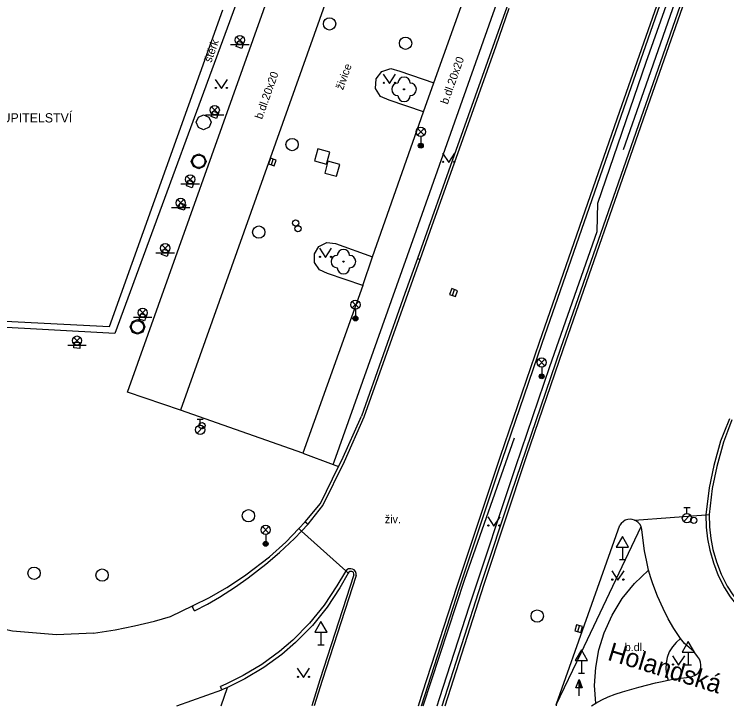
# Model space of a CAD drawing. Extents: x -598932 to -598196, y -1162207 to -1161504.
# Drawn here: x -598659.5 to -598601.7, y -1162207 to -1162150.8 of the extents above; entities that cross this region are included whole.
import ezdxf

# ---------------------------------------------------------------- set-up
doc = ezdxf.new("R2010")
doc.units = 0
for name, color, linetype in [('Level 22', 7, 'Continuous'), ('Level 25', 7, 'Continuous'), ('Level 26', 7, 'Continuous'), ('Level 27', 7, 'Continuous'), ('Level 28', 7, 'Continuous'), ('Level 33', 7, 'Continuous'), ('Level 34', 7, 'Continuous'), ('Level 36', 7, 'Continuous'), ('specificka linie pasportu komunikaci', 7, 'Continuous'), ('TM - budovy zdene_ betonove - VP', 7, 'Continuous'), ('TM - chodniky - VP', 7, 'Continuous'), ('TM - dolni hrana svahu', 7, 'Continuous'), ('TM - komunikace - VP', 7, 'Continuous'), ('TM - plot dreveny_ kovovy - VP', 7, 'Continuous'), ('TM - popis objektu', 7, 'Continuous'), ('TM - popis povrchu', 7, 'Continuous'), ('TM - rozhrani ploch obecne - VP', 7, 'Continuous'), ('TM - svodidlo jednostranne - VP', 7, 'Continuous'), ('ulice', 7, 'Continuous')]:
    doc.layers.add(name, color=color, linetype=linetype)

msp = doc.modelspace()

# ---------------------------------------------------------------- linework, layer by layer
at = {"layer": 'Level 22'}
for centre in [(-598627.88, -1162156.88), (-598632.8, -1162170.88)]:
    msp.add_circle(centre, 0.05, dxfattribs=at)
for centre, start, end in [((-598627.88, -1162156.38), 0, 180), ((-598628.38, -1162156.88), 90, 270), ((-598627.38, -1162156.88), 270, 90), ((-598627.88, -1162157.38), 180, 0), ((-598632.8, -1162170.38), 0, 180), ((-598633.3, -1162170.88), 90, 270), ((-598632.3, -1162170.88), 270, 90), ((-598632.8, -1162171.38), 180, 0)]:
    msp.add_arc(centre, 0.5, start, end, dxfattribs=at)
at = {"layer": 'Level 25'}
for p, q in [((-598613.912, -1162205.508), (-598613.66, -1162204.834)), ((-598613.66, -1162205.508), (-598613.912, -1162205.508)), ((-598613.66, -1162206.16), (-598613.66, -1162205.51))]:
    msp.add_line(p, q, dxfattribs=at)
for points in [[(-598613.41, -1162205.51), (-598613.66, -1162205.51), (-598613.66, -1162204.834), (-598613.66, -1162204.834)], [(-598613.467, -1162205.47), (-598613.62, -1162205.47), (-598613.62, -1162205.057)], [(-598613.525, -1162205.43), (-598613.58, -1162205.43), (-598613.58, -1162205.281)]]:
    msp.add_lwpolyline(points, close=True, dxfattribs=at)
at = {"layer": 'Level 26'}
for points in [[(-598634.179, -1162162.954), (-598633.916, -1162161.989), (-598634.881, -1162161.726), (-598635.144, -1162162.691)], [(-598633.359, -1162163.944), (-598633.096, -1162162.979), (-598634.061, -1162162.716), (-598634.324, -1162163.681)]]:
    msp.add_lwpolyline(points, close=True, dxfattribs=at)
at = {"layer": 'Level 27'}
for p, q in [((-598638.66, -1162163.017), (-598638.5, -1162162.543)), ((-598623.946, -1162173.625), (-598623.774, -1162173.155)), ((-598613.76, -1162200.94), (-598613.62, -1162200.46))]:
    msp.add_line(p, q, dxfattribs=at)
for points in [[(-598638.424, -1162163.097), (-598638.263, -1162162.624), (-598638.736, -1162162.463), (-598638.897, -1162162.936)], [(-598623.712, -1162173.711), (-598623.539, -1162173.242), (-598624.008, -1162173.069), (-598624.181, -1162173.538)], [(-598613.52, -1162201.01), (-598613.38, -1162200.53), (-598613.86, -1162200.39), (-598614, -1162200.87)]]:
    msp.add_lwpolyline(points, close=True, dxfattribs=at)
for centre in [(-598633.93, -1162151.56), (-598627.76, -1162153.14), (-598636.97, -1162161.37), (-598644.56, -1162162.73), (-598639.68, -1162168.48), (-598649.53, -1162176.18), (-598640.52, -1162191.52), (-598657.94, -1162196.19), (-598652.41, -1162196.35), (-598617.06, -1162199.67)]:
    msp.add_circle(centre, 0.5, dxfattribs=at)
at = {"layer": 'Level 28'}
for p, q in [((-598644.69, -1162183.665), (-598644.19, -1162183.665)), ((-598644.44, -1162184.165), (-598644.44, -1162183.665)), ((-598644.698, -1162184.812), (-598644.168, -1162184.282)), ((-598605.15, -1162190.845), (-598604.65, -1162190.845)), ((-598604.9, -1162191.345), (-598604.9, -1162190.845)), ((-598605.158, -1162191.992), (-598604.628, -1162191.462))]:
    msp.add_line(p, q, dxfattribs=at)
for centre, radius in [((-598636.69, -1162167.74), 0.25), ((-598636.5, -1162168.21), 0.25), ((-598644.29, -1162184.2), 0.25), ((-598644.44, -1162184.54), 0.375), ((-598604.9, -1162191.72), 0.375), ((-598604.34, -1162191.89), 0.25)]:
    msp.add_circle(centre, radius, dxfattribs=at)
at = {"layer": 'Level 33'}
for p, q in [((-598641.485, -1162153.14), (-598640.955, -1162152.61)), ((-598641.485, -1162152.61), (-598640.955, -1162153.14)), ((-598641.97, -1162153.25), (-598640.47, -1162153.25)), ((-598643.525, -1162158.83), (-598642.995, -1162158.3)), ((-598643.525, -1162158.3), (-598642.995, -1162158.83)), ((-598644.01, -1162158.94), (-598642.51, -1162158.94)), ((-598626.785, -1162160.6), (-598626.255, -1162160.07)), ((-598626.785, -1162160.07), (-598626.255, -1162160.6)), ((-598626.52, -1162160.71), (-598626.52, -1162161.46)), ((-598645.515, -1162164.46), (-598644.985, -1162163.93)), ((-598645.515, -1162163.93), (-598644.985, -1162164.46)), ((-598646, -1162164.57), (-598644.5, -1162164.57)), ((-598646.295, -1162166.37), (-598645.765, -1162165.84)), ((-598646.295, -1162165.84), (-598645.765, -1162166.37)), ((-598646.78, -1162166.48), (-598645.28, -1162166.48)), ((-598647.545, -1162170.05), (-598647.015, -1162169.52)), ((-598647.545, -1162169.52), (-598647.015, -1162170.05)), ((-598648.03, -1162170.16), (-598646.53, -1162170.16)), ((-598632.095, -1162174.64), (-598631.565, -1162174.11)), ((-598632.095, -1162174.11), (-598631.565, -1162174.64)), ((-598649.375, -1162175.29), (-598648.845, -1162174.76)), ((-598649.375, -1162174.76), (-598648.845, -1162175.29)), ((-598631.83, -1162174.75), (-598631.83, -1162175.5)), ((-598649.86, -1162175.4), (-598648.36, -1162175.4)), ((-598654.715, -1162177.56), (-598654.185, -1162177.03)), ((-598654.715, -1162177.03), (-598654.185, -1162177.56)), ((-598655.2, -1162177.67), (-598653.7, -1162177.67)), ((-598616.965, -1162179.34), (-598616.435, -1162178.81)), ((-598616.965, -1162178.81), (-598616.435, -1162179.34)), ((-598616.7, -1162179.45), (-598616.7, -1162180.2)), ((-598639.385, -1162192.94), (-598638.855, -1162192.41)), ((-598639.385, -1162192.41), (-598638.855, -1162192.94)), ((-598639.12, -1162193.05), (-598639.12, -1162193.8))]:
    msp.add_line(p, q, dxfattribs=at)
for centre, radius in [((-598641.22, -1162152.875), 0.375), ((-598643.26, -1162158.565), 0.375), ((-598626.52, -1162160.335), 0.375), ((-598626.52, -1162161.46), 0.2), ((-598626.52, -1162161.46), 0.145), ((-598626.52, -1162161.46), 0.0876), ((-598645.25, -1162164.195), 0.375), ((-598646.03, -1162166.105), 0.375), ((-598647.28, -1162169.785), 0.375), ((-598631.83, -1162174.375), 0.375), ((-598649.11, -1162175.025), 0.375), ((-598631.83, -1162175.5), 0.2), ((-598631.83, -1162175.5), 0.145), ((-598631.83, -1162175.5), 0.0876), ((-598654.45, -1162177.295), 0.375), ((-598616.7, -1162179.075), 0.375), ((-598616.7, -1162180.2), 0.2), ((-598616.7, -1162180.2), 0.145), ((-598616.7, -1162180.2), 0.0876), ((-598639.12, -1162192.675), 0.375), ((-598639.12, -1162193.8), 0.2), ((-598639.12, -1162193.8), 0.145), ((-598639.12, -1162193.8), 0.0876)]:
    msp.add_circle(centre, radius, dxfattribs=at)
at = {"layer": 'Level 34'}
for p, q in [((-598610.14, -1162194.072), (-598610.14, -1162195.09)), ((-598610.39, -1162195.09), (-598609.89, -1162195.09)), ((-598634.63, -1162200.982), (-598634.63, -1162202)), ((-598634.88, -1162202), (-598634.38, -1162202)), ((-598604.79, -1162202.612), (-598604.79, -1162203.63)), ((-598613.47, -1162203.282), (-598613.47, -1162204.3)), ((-598605.04, -1162203.63), (-598604.54, -1162203.63)), ((-598613.72, -1162204.3), (-598613.22, -1162204.3))]:
    msp.add_line(p, q, dxfattribs=at)
for points in [[(-598610.64, -1162194.072), (-598609.64, -1162194.072), (-598610.14, -1162193.206)], [(-598635.13, -1162200.982), (-598634.13, -1162200.982), (-598634.63, -1162200.116)], [(-598605.29, -1162202.612), (-598604.29, -1162202.612), (-598604.79, -1162201.746)], [(-598613.97, -1162203.282), (-598612.97, -1162203.282), (-598613.47, -1162202.416)]]:
    msp.add_lwpolyline(points, close=True, dxfattribs=at)
at = {"layer": 'Level 36'}
for points in [[(-598629.57, -1162155.65), (-598629.07, -1162156.4), (-598628.57, -1162155.65)], [(-598643.22, -1162156.07), (-598642.72, -1162156.82), (-598642.22, -1162156.07)], [(-598624.75, -1162162.07), (-598624.25, -1162162.82), (-598623.75, -1162162.07)], [(-598634.76, -1162169.79), (-598634.26, -1162170.54), (-598633.76, -1162169.79)], [(-598621.08, -1162191.62), (-598620.58, -1162192.37), (-598620.08, -1162191.62)], [(-598611.01, -1162196.01), (-598610.51, -1162196.76), (-598610.01, -1162196.01)], [(-598606.08, -1162202.91), (-598605.58, -1162203.66), (-598605.08, -1162202.91)], [(-598636.55, -1162203.91), (-598636.05, -1162204.66), (-598635.55, -1162203.91)]]:
    msp.add_lwpolyline(points, dxfattribs=at)
for centre in [(-598629.52, -1162156.35), (-598628.621, -1162156.35), (-598643.17, -1162156.77), (-598642.271, -1162156.77), (-598624.7, -1162162.77), (-598623.801, -1162162.77), (-598634.71, -1162170.49), (-598633.811, -1162170.49), (-598621.03, -1162192.32), (-598620.131, -1162192.32), (-598610.96, -1162196.71), (-598610.061, -1162196.71), (-598606.03, -1162203.61), (-598605.131, -1162203.61), (-598636.5, -1162204.61), (-598635.601, -1162204.61)]:
    msp.add_circle(centre, 0.05, dxfattribs=at)
at = {"layer": 'specificka linie pasportu komunikaci'}
for points in [[(-598626.789, -1162170.612), (-598626.582, -1162170.696)], [(-598633.63, -1162187.36), (-598633.192, -1162187.52)], [(-598609.15, -1162191.87), (-598603.359, -1162191.448), (-598603.299, -1162191.444), (-598603.1, -1162191.43)], [(-598632.42, -1162196.19), (-598632.599, -1162196.006), (-598632.604, -1162196.001), (-598636.207, -1162192.766), (-598636.42, -1162192.553)], [(-598615.51, -1162206.885), (-598613.493, -1162202.666), (-598608.62, -1162192.41)], [(-598644.91, -1162199.26), (-598645.059, -1162198.949), (-598645, -1162198.802)], [(-598642.67, -1162205.66), (-598642.79, -1162205.39)]]:
    msp.add_lwpolyline(points, dxfattribs=at)
at = {"layer": 'TM - budovy zdene_ betonove - VP'}
for points in [[(-598651.82, -1162176.16), (-598642.61, -1162150.43)], [(-598676.21, -1162174.89), (-598651.82, -1162176.16)]]:
    msp.add_lwpolyline(points, dxfattribs=at)
at = {"layer": 'TM - chodniky - VP'}
for points in [[(-598641.37, -1162152.96), (-598640.92, -1162153.1), (-598641.07, -1162153.55), (-598641.51, -1162153.4), (-598641.37, -1162152.96)], [(-598626.3, -1162158.7), (-598625.45, -1162156.35)], [(-598643.41, -1162158.65), (-598642.96, -1162158.79), (-598643.11, -1162159.24), (-598643.56, -1162159.09), (-598643.41, -1162158.65)], [(-598645.41, -1162164.27), (-598644.96, -1162164.42), (-598645.1, -1162164.87), (-598645.55, -1162164.72), (-598645.41, -1162164.27)], [(-598645.61, -1162166.26), (-598645.75, -1162166.71), (-598646.2, -1162166.56), (-598646.06, -1162166.11), (-598645.61, -1162166.26)], [(-598647.43, -1162169.86), (-598646.98, -1162170.01), (-598647.13, -1162170.46), (-598647.57, -1162170.31), (-598647.43, -1162169.86)], [(-598631.22, -1162172.82), (-598630.43, -1162170.49)], [(-598649.41, -1162175.55), (-598649.26, -1162175.1), (-598648.81, -1162175.25), (-598648.96, -1162175.69), (-598649.41, -1162175.55)], [(-598654.7, -1162177.89), (-598654.67, -1162177.42), (-598654.2, -1162177.46), (-598654.23, -1162177.93), (-598654.7, -1162177.89)]]:
    msp.add_lwpolyline(points, dxfattribs=at)
at = {"layer": 'TM - dolni hrana svahu'}
msp.add_lwpolyline([(-598642.723, -1162206.96), (-598642.23, -1162205.47)], dxfattribs=at)
at = {"layer": 'TM - komunikace - VP'}
for points in [[(-598616.67, -1162177.49), (-598609.8, -1162157.81), (-598604.34, -1162142.13)], [(-598624.794, -1162206.96), (-598621.59, -1162196.99), (-598619.16, -1162189.65), (-598615.15, -1162177.92), (-598608.61, -1162159.2), (-598602.85, -1162142.65)], [(-598625.45, -1162156.35), (-598621.25, -1162144.6)], [(-598646.04, -1162182.94), (-598650.34, -1162181.47), (-598638.45, -1162148.1)], [(-598619.53, -1162150.2), (-598623.67, -1162161.84), (-598626.789, -1162170.612), (-598627.81, -1162173.48)], [(-598626.3, -1162158.7), (-598629.08, -1162157.75), (-598629.78, -1162157.45), (-598630.19, -1162156.8), (-598630.15, -1162156.03), (-598629.69, -1162155.43), (-598628.96, -1162155.19), (-598628.23, -1162155.4), (-598625.45, -1162156.35)], [(-598630.43, -1162170.49), (-598626.3, -1162158.7)], [(-598631.22, -1162172.82), (-598634.11, -1162171.84), (-598634.76, -1162171.55), (-598635.15, -1162170.95), (-598635.16, -1162170.24), (-598634.79, -1162169.64), (-598634.15, -1162169.32), (-598633.45, -1162169.4), (-598630.43, -1162170.49)], [(-598631.22, -1162172.82), (-598636.1, -1162186.44)], [(-598627.81, -1162173.48), (-598631.34, -1162183.42)], [(-598626.462, -1162206.96), (-598626.2, -1162206.13), (-598623.37, -1162197.39), (-598620.26, -1162188.03), (-598616.67, -1162177.49)], [(-598636.1, -1162186.44), (-598646.04, -1162182.94)], [(-598635.9, -1162192.01), (-598634.68, -1162190.53), (-598633.192, -1162187.52), (-598632.94, -1162187.01), (-598631.34, -1162183.42)], [(-598601.26, -1162183.73), (-598601.604, -1162184.68), (-598601.92, -1162185.55), (-598602.48, -1162187.51), (-598602.84, -1162189.3), (-598603.1, -1162191.43), (-598603.07, -1162192.43), (-598602.97, -1162193.37), (-598602.79, -1162194.26), (-598602.5, -1162195.26), (-598602.12, -1162196.27), (-598601.63, -1162197.24), (-598601.18, -1162197.96), (-598600.66, -1162198.62), (-598600.28, -1162199.02), (-598599.76, -1162199.52), (-598599.17, -1162200.05), (-598598.07, -1162200.94), (-598597.27, -1162201.53), (-598596.25, -1162202.19), (-598595.66, -1162202.48), (-598595.1, -1162202.76), (-598594.46, -1162202.98), (-598593.87, -1162203.12)], [(-598643.69, -1162198.16), (-598642.28, -1162197.36), (-598640.92, -1162196.46), (-598640.72, -1162196.32), (-598638.8, -1162194.85), (-598637.48, -1162193.66), (-598636.42, -1162192.553), (-598635.9, -1162192.01)], [(-598608.02, -1162195.95), (-598608.17, -1162195.28), (-598608.34, -1162194.37), (-598608.46, -1162193.54), (-598608.56, -1162192.63), (-598608.62, -1162192.41), (-598608.72, -1162192.22), (-598608.86, -1162192.06), (-598608.99, -1162191.96), (-598609.15, -1162191.87), (-598609.34, -1162191.82), (-598609.52, -1162191.81), (-598609.71, -1162191.83), (-598609.91, -1162191.89), (-598610.06, -1162191.98), (-598610.24, -1162192.14), (-598610.35, -1162192.3)], [(-598615.5, -1162206.8), (-598610.35, -1162192.3)], [(-598631.95, -1162196.33), (-598631.95, -1162196.23), (-598631.99, -1162196.14), (-598632.05, -1162196.09), (-598632.12, -1162196.05), (-598632.21, -1162196.04), (-598632.29, -1162196.06), (-598632.36, -1162196.11), (-598632.42, -1162196.19), (-598633.09, -1162197.38), (-598634.13, -1162198.96), (-598635.33, -1162200.43), (-598636.71, -1162201.83), (-598637.82, -1162202.79), (-598639.28, -1162203.85), (-598640.81, -1162204.77), (-598642.23, -1162205.47)], [(-598605.41, -1162201.51), (-598605.58, -1162201.26), (-598605.96, -1162200.69), (-598606.42, -1162199.89), (-598606.84, -1162199.06), (-598607.28, -1162198.07), (-598607.68, -1162197.05), (-598607.84, -1162196.57), (-598608.02, -1162195.95)], [(-598631.95, -1162196.33), (-598634.72, -1162204.86), (-598635.376, -1162206.96)], [(-598653.12, -1162201.05), (-598651.354, -1162200.801), (-598649.781, -1162200.476), (-598648.162, -1162200.093), (-598646.85, -1162199.71), (-598645, -1162198.802), (-598643.69, -1162198.16)], [(-598653.12, -1162201.05), (-598656.12, -1162201.19), (-598659.69, -1162200.91), (-598662.13, -1162200.38), (-598673.19, -1162198.97)], [(-598606.42, -1162204.87), (-598605.91, -1162204.78), (-598605.4, -1162204.72), (-598604.94, -1162204.67), (-598604.48, -1162204.58), (-598604.22, -1162204.48), (-598603.99, -1162204.3), (-598603.85, -1162204.09), (-598603.77, -1162203.85), (-598603.76, -1162203.64), (-598603.8, -1162203.43), (-598603.89, -1162203.18), (-598604.03, -1162202.95), (-598604.35, -1162202.56), (-598604.73, -1162202.22), (-598605.1, -1162201.89), (-598605.41, -1162201.51)], [(-598612.31, -1162206.76), (-598611.81, -1162206.49), (-598611.31, -1162206.24), (-598610.73, -1162206.01), (-598610.13, -1162205.82), (-598608.8, -1162205.45), (-598607.46, -1162205.11), (-598607.05, -1162205.01), (-598606.42, -1162204.87)], [(-598642.23, -1162205.47), (-598642.67, -1162205.66)], [(-598646.338, -1162206.96), (-598642.67, -1162205.66)], [(-598615.5, -1162206.8), (-598615.51, -1162206.885), (-598615.519, -1162206.96)], [(-598612.644, -1162206.96), (-598612.31, -1162206.76)]]:
    msp.add_lwpolyline(points, dxfattribs=at)
at = {"layer": 'TM - plot dreveny_ kovovy - VP'}
msp.add_lwpolyline([(-598625.185, -1162206.96), (-598625, -1162206.36), (-598622.57, -1162198.85), (-598618.79, -1162187.52), (-598616.03, -1162179.39), (-598612.19, -1162168.43), (-598612.14, -1162166.13), (-598608.2, -1162154.66), (-598604.51, -1162144.2), (-598603.87, -1162142.29)], dxfattribs=at)
at = {"layer": 'TM - rozhrani ploch obecne - VP'}
for points in [[(-598626.703, -1162206.96), (-598626.35, -1162205.84), (-598623.58, -1162197.32), (-598620.04, -1162186.69), (-598616.88, -1162177.43), (-598610.34, -1162158.65), (-598603.78, -1162139.88)], [(-598624.542, -1162206.96), (-598621.37, -1162197.08), (-598617.92, -1162186.71), (-598614.95, -1162178.01), (-598608.42, -1162159.28), (-598601.88, -1162140.55)], [(-598638.85, -1162147.82), (-598640.51, -1162147.18), (-598651.38, -1162176.73), (-598682.27, -1162175)], [(-598634.19, -1162149.58), (-598646.04, -1162182.94)], [(-598636.1, -1162186.44), (-598633.63, -1162187.36), (-598633.56, -1162187.15), (-598626.86, -1162168.31), (-598620.33, -1162149.89)], [(-598620.4, -1162153.35), (-598619.35, -1162150.29)], [(-598635.67, -1162192.21), (-598634.49, -1162190.68), (-598632.73, -1162187.12), (-598631.12, -1162183.48), (-598626.582, -1162170.696), (-598625.77, -1162168.41), (-598620.4, -1162153.35)], [(-598644.16, -1162158.96), (-598643.73, -1162159.14), (-598643.56, -1162159.56), (-598643.71, -1162159.95), (-598644.16, -1162160.16), (-598644.58, -1162159.99), (-598644.76, -1162159.56), (-598644.58, -1162159.13), (-598644.16, -1162158.96)], [(-598644.56, -1162162.13), (-598644.14, -1162162.3), (-598643.96, -1162162.73), (-598644.14, -1162163.16), (-598644.56, -1162163.33), (-598644.98, -1162163.16), (-598645.16, -1162162.73), (-598644.95, -1162162.27), (-598644.56, -1162162.13)], [(-598649.53, -1162175.58), (-598649.09, -1162175.78), (-598648.93, -1162176.18), (-598649.1, -1162176.6), (-598649.53, -1162176.78), (-598649.93, -1162176.63), (-598650.13, -1162176.18), (-598649.94, -1162175.75), (-598649.53, -1162175.58)], [(-598601.45, -1162183.65), (-598601.902, -1162184.793), (-598602.17, -1162185.47), (-598602.72, -1162187.45), (-598603.09, -1162189.25), (-598603.359, -1162191.448), (-598603.33, -1162192.45), (-598603.22, -1162193.41), (-598603.04, -1162194.33), (-598602.74, -1162195.34), (-598602.35, -1162196.38), (-598601.85, -1162197.37), (-598601.39, -1162198.1), (-598600.85, -1162198.79), (-598600.46, -1162199.2), (-598599.93, -1162199.71), (-598599.34, -1162200.24), (-598598.23, -1162201.15), (-598597.41, -1162201.74), (-598596.38, -1162202.41), (-598595.77, -1162202.71), (-598595.2, -1162203), (-598594.54, -1162203.22), (-598593.93, -1162203.37)], [(-598635.9, -1162192.01), (-598635.67, -1162192.21)], [(-598644.91, -1162199.26), (-598643.85, -1162198.7), (-598642.87, -1162198.13), (-598641.58, -1162197.31), (-598640.53, -1162196.57), (-598639.11, -1162195.46), (-598638, -1162194.5), (-598636.79, -1162193.37), (-598636.207, -1162192.766), (-598635.67, -1162192.21)], [(-598631.76, -1162196.39), (-598631.76, -1162196.21), (-598631.82, -1162196.06), (-598631.94, -1162195.93), (-598632.06, -1162195.86), (-598632.21, -1162195.83), (-598632.38, -1162195.85), (-598632.53, -1162195.93), (-598632.64, -1162196.05), (-598633.33, -1162197.23), (-598634.37, -1162198.78), (-598635.55, -1162200.24), (-598636.91, -1162201.62), (-598638, -1162202.56), (-598639.44, -1162203.61), (-598640.95, -1162204.51), (-598642.35, -1162205.21), (-598642.79, -1162205.39)], [(-598612.31, -1162206.76), (-598612.4, -1162205.31), (-598612.31, -1162203.85), (-598612.06, -1162202.42), (-598611.63, -1162201.04), (-598610.98, -1162199.6), (-598610.15, -1162198.26), (-598609.16, -1162197.03), (-598608.02, -1162195.95)], [(-598631.76, -1162196.39), (-598634.53, -1162204.92), (-598635.168, -1162206.96)], [(-598605.41, -1162201.51), (-598605.77, -1162201.82), (-598606.08, -1162202.18), (-598606.33, -1162202.59), (-598606.5, -1162203.04), (-598606.59, -1162203.5), (-598606.61, -1162203.96), (-598606.55, -1162204.42), (-598606.42, -1162204.87)]]:
    msp.add_lwpolyline(points, dxfattribs=at)
at = {"layer": 'TM - svodidlo jednostranne - VP'}
for points in [[(-598603.33, -1162142.48), (-598604.31, -1162145.28), (-598608.44, -1162157.08), (-598610.08, -1162161.8)], [(-598626.334, -1162206.96), (-598622.95, -1162196.68), (-598618.9, -1162185.19)]]:
    msp.add_lwpolyline(points, dxfattribs=at)

# ---------------------------------------------------------------- texts
at = {"layer": 'TM - popis objektu'}
msp.add_text('STÁTNÍ ZASTUPITELSTVÍ', height=0.75, dxfattribs=at).set_placement((-598666.98, -1162159.57))
at = {"layer": 'TM - popis povrchu'}
for s, p in [('štěrk', (-598643.54, -1162154.75)), ('b.dl.20x20', (-598624.33, -1162158.15)), ('živice', (-598632.84, -1162156.98)), ('b.dl.20x20', (-598639.41, -1162159.36))]:
    msp.add_text(s, height=0.65, rotation=70.44, dxfattribs=at).set_placement(p)
for s, p in [('živ.', (-598629.44, -1162192.13)), ('b.dl.', (-598609.95, -1162202.52))]:
    msp.add_text(s, height=0.65, dxfattribs=at).set_placement(p)
at = {"layer": 'ulice'}
msp.add_text('Holandská', height=1.5, rotation=343.05686, dxfattribs=at).set_placement((-598611.423, -1162203.219))

doc.saveas('drawing.dxf')
